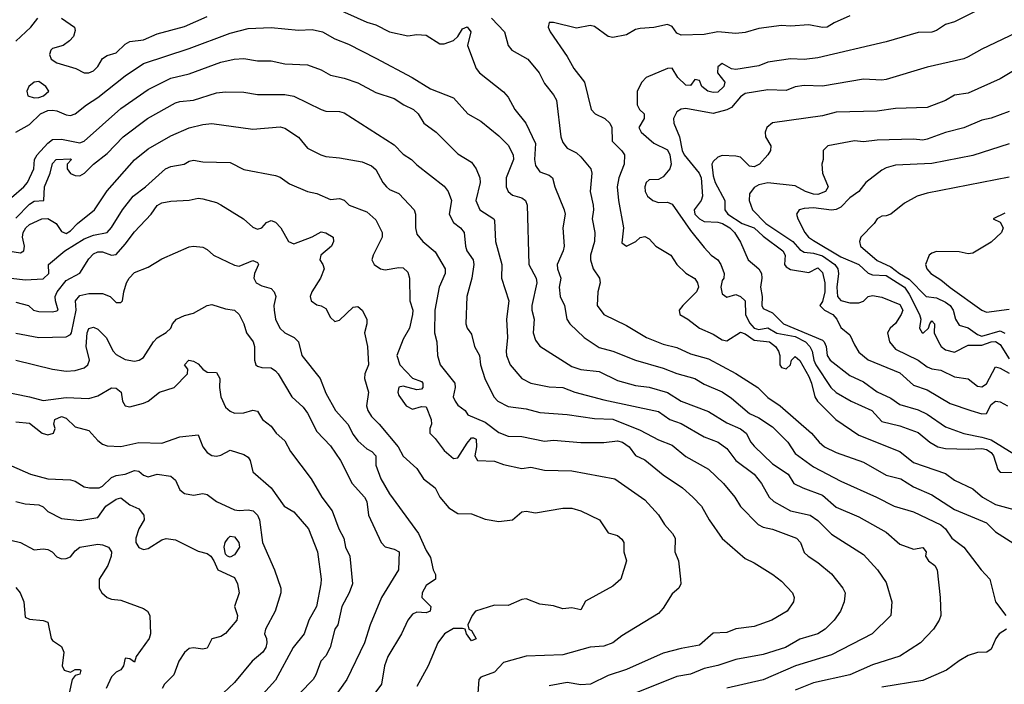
# Model space of a CAD drawing. Header units: metres. Extents: x -46681 to -43747, y -240911 to -237677.
# Tile 592 of 656: x -45857 to -45749, y -238888 to -238815. Entities that reach past the tile are written whole.
import ezdxf

# ---------------------------------------------------------------- set-up
doc = ezdxf.new("R2010")
doc.units = ezdxf.units.M
doc.layers.add('CONTOUR_INDEX', color=1, linetype='Continuous')
doc.layers.add('CONTOUR_INTER', color=3, linetype='Continuous')

msp = doc.modelspace()

# ---------------------------------------------------------------- linework, layer by layer
at = {"layer": 'CONTOUR_INDEX'}
for points, elevation in [([(-45766.1, -238814.26), (-45767.82, -238815.02), (-45768.6, -238815.5), (-45769.1, -238815.56), (-45770.6, -238815.26), (-45772.6, -238815.39), (-45773.6, -238815.34), (-45776.1, -238815.66), (-45777.6, -238816.08), (-45778.6, -238816.21), (-45780.6, -238816.03), (-45782.1, -238816.3), (-45784.6, -238816.37), (-45785.1, -238816.16), (-45785.6, -238815.45), (-45786.1, -238815.22), (-45787.6, -238815.54), (-45789.1, -238815.64), (-45789.6, -238815.76), (-45790.6, -238816.34), (-45792.1, -238816.64), (-45792.6, -238816.52), (-45794.1, -238815.44), (-45794.6, -238815.32), (-45796.1, -238815.63), (-45798.6, -238814.99), (-45799.1, -238815.01), (-45799.2, -238815.52), (-45798.97, -238816.02), (-45797.1, -238818.73), (-45796.39, -238820.02), (-45795.23, -238821.52), (-45794.5, -238824.52), (-45794.06, -238825.02), (-45792.98, -238825.52), (-45792.44, -238826.02), (-45792.21, -238826.52), (-45792.18, -238828.02), (-45791.1, -238829.05), (-45790.82, -238829.52), (-45790.85, -238830.52), (-45791.44, -238832.02), (-45791.62, -238833.02), (-45791.47, -238834.52), (-45790.92, -238837.52), (-45791.1, -238839.15), (-45790.6, -238839.5), (-45789.57, -238839.02), (-45789.1, -238838.58), (-45788.6, -238838.45), (-45788.1, -238838.73), (-45787.38, -238839.52), (-45785.73, -238840.52), (-45785.1, -238841.52), (-45784.1, -238842.49), (-45783.1, -238843.05), (-45782.81, -238843.52), (-45782.69, -238844.02), (-45782.91, -238844.52), (-45784.44, -238846.02), (-45784.81, -238846.52), (-45784.75, -238847.02), (-45783.86, -238847.52), (-45782.58, -238848.52), (-45781.1, -238849.17), (-45780.1, -238849.79), (-45779.6, -238849.88), (-45778.1, -238848.95), (-45777.6, -238849.11), (-45776.6, -238849.83), (-45774.9, -238850.02), (-45774.26, -238850.52), (-45773.94, -238851.02), (-45773.79, -238851.52), (-45773.78, -238852.52), (-45773.6, -238852.83), (-45773.1, -238852.97), (-45772.6, -238852.52), (-45772.5, -238852.02), (-45772.1, -238851.61), (-45771.6, -238852.05), (-45770.6, -238853.8), (-45770.3, -238854.52), (-45769.95, -238856.02), (-45769.65, -238856.52), (-45767.65, -238858.52), (-45765.1, -238860.25), (-45760.6, -238862.02), (-45759.1, -238863.22), (-45755.6, -238864.43), (-45754.6, -238865.18), (-45752.6, -238866.13), (-45751.54, -238867.02), (-45750.1, -238867.83), (-45748.1, -238868.38)], 105), ([(-45857.6, -238836.44), (-45856.1, -238834.92), (-45855.6, -238834.6), (-45854.54, -238834.52), (-45854.46, -238833.02), (-45853.86, -238831.52), (-45853.6, -238830.46), (-45853.19, -238830.02), (-45851.6, -238829.93), (-45851.51, -238830.02), (-45851.99, -238830.52), (-45851.98, -238831.02), (-45851.6, -238831.54), (-45851.1, -238831.77), (-45850.6, -238831.8), (-45850.09, -238831.52), (-45849.1, -238830.51), (-45847.6, -238829.34), (-45845.82, -238827.52), (-45843.16, -238825.52), (-45840.1, -238823.8), (-45839.6, -238823.66), (-45838.1, -238823.5), (-45835.6, -238822.71), (-45834.6, -238822.58), (-45832.6, -238822.65), (-45831.1, -238822.89), (-45828.1, -238822.87), (-45827.1, -238823.08), (-45824.1, -238824.54), (-45823.6, -238824.7), (-45822.1, -238824.74), (-45821.6, -238824.91), (-45816.1, -238828.42), (-45815.1, -238829.42), (-45814.18, -238830.02), (-45813.6, -238830.6), (-45810.6, -238832.95), (-45810.16, -238833.52), (-45809.8, -238834.52), (-45810.07, -238836.02), (-45809.6, -238836.91), (-45808.81, -238837.52), (-45808.4, -238838.02), (-45808.28, -238839.52), (-45808.12, -238840.02), (-45807.43, -238841.02), (-45807.35, -238841.52), (-45807.57, -238843.02), (-45808.13, -238845.02), (-45808.23, -238848.02), (-45808.08, -238848.52), (-45807.6, -238849.15), (-45807.27, -238850.52), (-45806.75, -238851.52), (-45806.63, -238852.52), (-45806.14, -238854.02), (-45805.16, -238856.02), (-45804.74, -238856.52), (-45803.6, -238857.1), (-45801.6, -238857.34), (-45800.1, -238857.77), (-45797.1, -238857.99), (-45794.1, -238858.41), (-45792.1, -238858.48), (-45789.1, -238859.7), (-45787.1, -238860.74), (-45785.6, -238861.33), (-45784.1, -238862.56), (-45781.6, -238863.95), (-45779.96, -238865.52), (-45778.71, -238867.02), (-45778.1, -238868.06), (-45776.17, -238870.02), (-45775.6, -238870.31), (-45774.6, -238870.55), (-45771.95, -238871.52), (-45771.52, -238872.02), (-45771.1, -238873.1), (-45770.69, -238873.52), (-45769.6, -238874.19), (-45768.1, -238875.45), (-45766.88, -238877.02), (-45766.63, -238877.52), (-45766.72, -238878.52), (-45767.12, -238879.52), (-45767.82, -238880.52), (-45768.81, -238881.52), (-45769.6, -238882.03), (-45771.6, -238882.62), (-45773.15, -238883.52), (-45775.6, -238884.29), (-45778.6, -238884.84), (-45780.6, -238885.5), (-45782.1, -238885.83), (-45783.6, -238886.43), (-45785.1, -238886.69), (-45792.1, -238889.51)], 110), ([(-45748.6, -238828.3), (-45752.6, -238829.56), (-45757.1, -238830.46), (-45761.1, -238830.65), (-45762.1, -238830.93), (-45762.6, -238831.17), (-45764.35, -238832.52), (-45765.13, -238833.52), (-45766.1, -238834.22), (-45767.1, -238835.23), (-45767.6, -238835.5), (-45768.1, -238835.57), (-45770.1, -238835.33), (-45771.1, -238835.39), (-45771.65, -238835.52), (-45771.94, -238836.02), (-45771.82, -238836.52), (-45771.03, -238838.02), (-45770.62, -238838.52), (-45770.1, -238838.89), (-45767.1, -238840.69), (-45765.11, -238841.52), (-45764.1, -238842.49), (-45763.6, -238842.67), (-45762.1, -238842.72), (-45760.12, -238844.02), (-45759.6, -238844.77), (-45758.46, -238847.02), (-45758.32, -238847.52), (-45758.46, -238848.52), (-45758.16, -238849.02), (-45758, -238849.02), (-45757.46, -238848.52), (-45757.32, -238848.02), (-45757.1, -238847.72), (-45756.81, -238848.02), (-45756.84, -238849.02), (-45756.37, -238850.02), (-45756.09, -238850.52), (-45755.6, -238850.89), (-45754.6, -238851.12), (-45753.1, -238850.38), (-45751.6, -238850.36), (-45750.6, -238850.01), (-45750.1, -238849.97), (-45749.6, -238850.31), (-45748.6, -238851.86)], 100), ([(-45857.6, -238852.02), (-45853.6, -238852.99), (-45852.1, -238853.22), (-45851.1, -238853.15), (-45850.1, -238852.85), (-45849.7, -238852.52), (-45849.54, -238852.02), (-45849.9, -238850.52), (-45849.8, -238849.02), (-45849.6, -238848.54), (-45849.1, -238848.41), (-45848.6, -238848.6), (-45847.7, -238849.52), (-45846.92, -238851.02), (-45846.6, -238851.41), (-45845.6, -238851.96), (-45844.6, -238852.13), (-45844.09, -238852.02), (-45843.6, -238851.73), (-45842.52, -238850.02), (-45842.1, -238849.58), (-45841.1, -238848.98), (-45840.61, -238848.52), (-45840.42, -238848.02), (-45839.98, -238847.52), (-45839.1, -238847.1), (-45838.1, -238846.85), (-45836.6, -238846.04), (-45836.1, -238845.91), (-45834.6, -238846.37), (-45833.6, -238846.52), (-45833.12, -238847.02), (-45832.6, -238848.02), (-45832.3, -238849.02), (-45831.57, -238850.02), (-45831.44, -238850.52), (-45831.44, -238852.02), (-45831.28, -238852.52), (-45831.1, -238852.69), (-45830.6, -238852.83), (-45829.6, -238852.87), (-45829.1, -238853.18), (-45828.83, -238853.52), (-45827.31, -238856.02), (-45826.1, -238857.17), (-45825.6, -238857.82), (-45824.6, -238859.85), (-45823.1, -238861.4), (-45821.97, -238863.02), (-45820.72, -238865.52), (-45819.34, -238867.02), (-45819.11, -238867.52), (-45818.93, -238869.02), (-45817.54, -238872.02), (-45817.1, -238872.47), (-45816.1, -238872.74), (-45815.56, -238873.02), (-45815.61, -238875.02), (-45817.47, -238878.02), (-45818.72, -238881.02), (-45819.34, -238883.02), (-45821.3, -238887.02), (-45822.7, -238889.02)], 115), ([(-45860.6, -238871.15), (-45857.1, -238872), (-45855.6, -238872.82), (-45854.6, -238872.7), (-45854.1, -238872.77), (-45853.61, -238873.02), (-45853.1, -238873.59), (-45852.6, -238873.78), (-45852.1, -238873.77), (-45851.6, -238873.57), (-45851.1, -238872.92), (-45850.6, -238872.53), (-45848.6, -238872.2), (-45848.1, -238872.28), (-45847.43, -238872.52), (-45847.12, -238873.02), (-45847.16, -238873.52), (-45847.53, -238874.52), (-45848.45, -238876.02), (-45848.45, -238877.02), (-45848.18, -238877.52), (-45847.6, -238878.04), (-45847.1, -238878.22), (-45846.1, -238878.34), (-45843.6, -238879.26), (-45843.15, -238879.52), (-45842.92, -238880.02), (-45842.85, -238882.02), (-45842.98, -238882.52), (-45844.42, -238884.52), (-45844.6, -238885.12), (-45845.1, -238884.76), (-45845.6, -238884.68), (-45845.79, -238885.52), (-45846.1, -238885.96), (-45846.6, -238886.21), (-45847.1, -238886.75), (-45847.69, -238888.02)], 120)]:
    msp.add_lwpolyline(points, dxfattribs=dict(at, elevation=elevation))
at = {"layer": 'CONTOUR_INTER'}
for points, elevation in [([(-45749.1, -238812.1), (-45754.6, -238814.92), (-45755.6, -238815.23), (-45756.6, -238815.86), (-45757.1, -238816.04), (-45758.6, -238816.09), (-45762.1, -238817.11), (-45769.6, -238818.87), (-45771.1, -238819.04), (-45772.6, -238818.98), (-45775.1, -238819.36), (-45776.1, -238819.74), (-45778.6, -238820.15), (-45779.1, -238820.06), (-45780.1, -238819.5), (-45780.6, -238819.87), (-45780.62, -238820.52), (-45779.82, -238821.52), (-45779.91, -238822.02), (-45780.6, -238822.62), (-45781.1, -238822.66), (-45781.68, -238822.52), (-45782.33, -238822.02), (-45782.6, -238821.35), (-45783.1, -238821.25), (-45783.6, -238821.91), (-45784.1, -238821.86), (-45784.98, -238821.02), (-45785.6, -238820.01), (-45786.1, -238820.04), (-45788.44, -238821.02), (-45788.91, -238821.52), (-45789.44, -238822.52), (-45789.44, -238824.02), (-45789.18, -238824.52), (-45788.67, -238825.02), (-45788.68, -238825.52), (-45789.25, -238826.52), (-45788.99, -238827.02), (-45787.6, -238828.23), (-45786.1, -238828.95), (-45785.85, -238829.52), (-45785.72, -238830.52), (-45785.84, -238831.02), (-45786.6, -238831.9), (-45787.1, -238832.19), (-45788.1, -238832.25), (-45788.45, -238832.52), (-45788.61, -238833.02), (-45788.55, -238833.52), (-45788.31, -238834.02), (-45787.71, -238834.52), (-45787.1, -238834.72), (-45786.1, -238834.68), (-45785.6, -238834.93), (-45783.6, -238837.81), (-45782.1, -238839.66), (-45781.32, -238840.52), (-45780.58, -238841.02), (-45780.25, -238841.52), (-45779.89, -238842.52), (-45779.92, -238843.02), (-45780.1, -238843.29), (-45780.24, -238844.02), (-45780.1, -238844.76), (-45779.6, -238845.09), (-45778.6, -238844.82), (-45778.1, -238845.03), (-45777.6, -238845.52), (-45777.54, -238847.02), (-45777.1, -238847.92), (-45776.6, -238848.52), (-45776.1, -238848.67), (-45775.1, -238848.48), (-45774.1, -238849.05), (-45772.1, -238849.42), (-45770.97, -238850.02), (-45770.49, -238850.52), (-45770.22, -238851.02), (-45770.06, -238852.02), (-45769.82, -238852.52), (-45768.2, -238855.02), (-45767.6, -238855.55), (-45765.95, -238856.52), (-45763.67, -238857.52), (-45762.6, -238858.73), (-45760.6, -238859.21), (-45758.6, -238859.96), (-45757.34, -238861.02), (-45756.44, -238861.52), (-45755.6, -238861.69), (-45753.1, -238861.77), (-45751.6, -238861.69), (-45751.1, -238861.8), (-45750.6, -238862.15), (-45750.33, -238862.52), (-45749.85, -238864.02), (-45749.6, -238864.31), (-45747.6, -238864.33)], 104), ([(-45852.6, -238814.52), (-45851.16, -238815.52), (-45851.1, -238815.88), (-45851.3, -238816.52), (-45851.71, -238817.02), (-45852.42, -238817.52), (-45853.6, -238817.86), (-45853.76, -238818.02), (-45853.93, -238818.52), (-45853.74, -238819.02), (-45853.1, -238819.42), (-45851.02, -238820.02), (-45850.1, -238820.51), (-45849.6, -238820.51), (-45849.1, -238820.31), (-45848.6, -238819.81), (-45848.1, -238818.94), (-45847.6, -238818.61), (-45846.6, -238818.33), (-45845.6, -238817.37), (-45845.1, -238817.09), (-45843.6, -238816.89), (-45842.1, -238816.24), (-45839.1, -238815.42), (-45836.6, -238814.33)], 107), ([(-45822.6, -238813.4), (-45819.1, -238814.95), (-45818.1, -238815.25), (-45816.6, -238816.02), (-45814.6, -238816.46), (-45813.6, -238816.3), (-45812.6, -238816.4), (-45811.1, -238817.32), (-45810.6, -238817.34), (-45809.6, -238816.98), (-45809.13, -238816.52), (-45808.6, -238815.68), (-45808.1, -238815.47), (-45807.68, -238816.02), (-45808.04, -238817.52), (-45807.09, -238820.02), (-45806.72, -238820.52), (-45804.1, -238822.58), (-45803.6, -238823.19), (-45802.86, -238824.52), (-45801.65, -238826.02), (-45800.6, -238828.26), (-45800.7, -238830.02), (-45800.6, -238830.66), (-45800.1, -238831.35), (-45799.1, -238831.74), (-45798.71, -238832.02), (-45798.48, -238833.02), (-45797.44, -238835.52), (-45797.32, -238836.02), (-45797.58, -238837.52), (-45797.45, -238839.52), (-45797.56, -238840.02), (-45798.23, -238841.52), (-45798.18, -238842.02), (-45797.82, -238843.02), (-45798, -238844.02), (-45797.88, -238845.02), (-45797.42, -238846.02), (-45797.17, -238847.52), (-45796.81, -238848.02), (-45795.26, -238849.52), (-45793.6, -238850.61), (-45792.1, -238851.04), (-45789.6, -238852.02), (-45786.6, -238852.88), (-45785.1, -238853.49), (-45783.1, -238854.01), (-45782.1, -238854.64), (-45780.1, -238855.49), (-45779.1, -238856.17), (-45777.1, -238857.86), (-45776.1, -238858.33), (-45774.6, -238859.32), (-45772.9, -238861.02), (-45772.1, -238862.24), (-45770.1, -238863.7), (-45767.1, -238865.27), (-45763.18, -238867.02), (-45761.24, -238868.02), (-45759.1, -238868.65), (-45756.1, -238870.08), (-45755.61, -238870.52), (-45754.92, -238871.52), (-45753.59, -238872.52), (-45751.68, -238875.02), (-45750.73, -238876.02), (-45750.1, -238878.52), (-45748.98, -238880.02)], 107), ([(-45857.6, -238817.05), (-45855.97, -238815.52), (-45855.2, -238814.52)], 107), ([(-45805.43, -238814.52), (-45803.98, -238816.02), (-45803.6, -238817.52), (-45803.18, -238818.02), (-45801.43, -238819.02), (-45800.2, -238820.52), (-45799.6, -238821.68), (-45798.6, -238822.92), (-45798.3, -238823.52), (-45797.82, -238827.52), (-45797.6, -238828.14), (-45797.1, -238828.79), (-45796.1, -238829.28), (-45795.6, -238829.72), (-45794.52, -238831.02), (-45794.42, -238831.52), (-45794.6, -238833.52), (-45794.27, -238835.02), (-45794.22, -238835.52), (-45794.39, -238836.52), (-45794.09, -238838.02), (-45794.13, -238839.02), (-45794.56, -238840.52), (-45794.56, -238841.02), (-45794.26, -238842.02), (-45793.57, -238843.02), (-45793.48, -238843.52), (-45793.76, -238844.52), (-45793.81, -238846.02), (-45793.1, -238847), (-45790.6, -238848.23), (-45788.41, -238849.52), (-45786.6, -238850.26), (-45785.1, -238850.61), (-45783.6, -238851.31), (-45781.6, -238851.87), (-45778.6, -238853.46), (-45776.19, -238855.02), (-45775.1, -238856.1), (-45773.76, -238857.02), (-45770.29, -238860.02), (-45769.48, -238861.02), (-45768.87, -238861.52), (-45767.6, -238862.15), (-45764.6, -238863.2), (-45762.1, -238864.63), (-45760.52, -238865.02), (-45759.1, -238865.91), (-45757.1, -238866.79), (-45754.6, -238868.37), (-45751.1, -238869.84), (-45750.1, -238870.85), (-45748.1, -238872.13)], 106), ([(-45857.6, -238827.02), (-45856.1, -238826.18), (-45854.91, -238825.02), (-45854.1, -238824.64), (-45853.6, -238824.6), (-45853.1, -238824.68), (-45852.1, -238825.13), (-45851.6, -238825.18), (-45851.1, -238825.02), (-45849.87, -238824.02), (-45848.6, -238823.23), (-45845.6, -238820.84), (-45843.6, -238819.5), (-45838.6, -238817.85), (-45834.1, -238816.17), (-45832.1, -238815.64), (-45829.6, -238815.56), (-45826.6, -238815.85), (-45825.1, -238815.77), (-45823.97, -238816.02), (-45822.6, -238816.78), (-45821.1, -238817.38), (-45818.1, -238818.89), (-45814.12, -238821.02), (-45812.1, -238822.26), (-45809.6, -238823.27), (-45808.02, -238825.02), (-45806.6, -238825.82), (-45804.6, -238827.42), (-45803.6, -238828.44), (-45803.04, -238829.52), (-45803.01, -238830.02), (-45803.81, -238832.02), (-45803.82, -238833.02), (-45803.6, -238833.54), (-45803.1, -238833.91), (-45802.1, -238834.22), (-45801.68, -238834.52), (-45801.51, -238835.02), (-45801.31, -238841.52), (-45800.52, -238843.02), (-45800.43, -238843.52), (-45801.01, -238846.02), (-45801.01, -238846.52), (-45800.74, -238847.52), (-45800.85, -238849.02), (-45800.6, -238849.84), (-45800.1, -238850.49), (-45796.6, -238852.7), (-45795.6, -238853.05), (-45793.6, -238853.27), (-45791.6, -238854.25), (-45789.6, -238854.79), (-45788.1, -238854.96), (-45786.1, -238855.56), (-45784.6, -238856.51), (-45781.6, -238857.64), (-45779.6, -238858.87), (-45778.1, -238859.53), (-45777.46, -238860.02), (-45776.97, -238861.02), (-45776.6, -238861.46), (-45774.6, -238863.38), (-45772.86, -238864.52), (-45772.23, -238865.52), (-45771.27, -238866.02), (-45769.1, -238866.82), (-45767.6, -238868.15), (-45765.1, -238869.2), (-45762.1, -238870.86), (-45760.6, -238872.19), (-45759.1, -238872.72), (-45758.1, -238872.54), (-45757.73, -238873.02), (-45757.79, -238873.52), (-45757.46, -238874.02), (-45756.79, -238874.52), (-45756.51, -238875.02), (-45756.18, -238878.02), (-45756.13, -238880.02), (-45756.3, -238880.52), (-45756.92, -238881.52), (-45758.35, -238883.02), (-45760.6, -238884.47), (-45763.6, -238885.43), (-45766.1, -238886.5), (-45770.1, -238887.38), (-45772.1, -238888.2)], 108), ([(-45747.1, -238815.75), (-45751.6, -238817.9), (-45753.1, -238818.77), (-45753.6, -238818.98), (-45757.6, -238819.9), (-45762.1, -238821.23), (-45762.6, -238821.31), (-45764.6, -238821.22), (-45769.1, -238821.96), (-45771.1, -238821.9), (-45772.1, -238822.04), (-45773.1, -238822.44), (-45775.1, -238822.36), (-45777.6, -238822.77), (-45778.1, -238823.14), (-45779.1, -238824.31), (-45779.6, -238824.56), (-45781.1, -238824.96), (-45784.1, -238824.44), (-45784.6, -238824.51), (-45785.1, -238824.78), (-45785.43, -238825.52), (-45785.4, -238826.02), (-45784.79, -238827.52), (-45784.5, -238829.02), (-45784.26, -238829.52), (-45782.64, -238831.52), (-45782.43, -238832.02), (-45782.27, -238834.02), (-45782.4, -238834.52), (-45783.17, -238835.52), (-45783.11, -238836.02), (-45782.6, -238836.52), (-45782.1, -238836.8), (-45780.6, -238836.88), (-45780.08, -238837.02), (-45779.28, -238837.52), (-45778.75, -238838.02), (-45778.1, -238839.06), (-45777.27, -238841.02), (-45776.1, -238842.02), (-45775.81, -238842.52), (-45775.76, -238843.02), (-45775.92, -238844.02), (-45775.72, -238845.02), (-45775.74, -238846.02), (-45775.6, -238846.34), (-45774.6, -238846.81), (-45773.38, -238848.02), (-45769.1, -238849.84), (-45768.9, -238850.02), (-45768.71, -238850.52), (-45768.6, -238851.52), (-45768.26, -238852.02), (-45766.1, -238853.7), (-45764.6, -238854.39), (-45763.1, -238855.5), (-45761.6, -238856.18), (-45760.6, -238856.87), (-45758.6, -238857.45), (-45757.6, -238857.92), (-45755.6, -238859.32), (-45753.6, -238860.06), (-45751.6, -238860.44), (-45750.6, -238860.76), (-45748.1, -238862.3)], 103), ([(-45858.1, -238834.17), (-45856.72, -238833.02), (-45856.34, -238832.52), (-45855.63, -238831.02), (-45855.56, -238830.02), (-45855.27, -238829.52), (-45854.1, -238828.21), (-45853.6, -238827.84), (-45852.6, -238827.8), (-45850.6, -238828.2), (-45850.11, -238828.02), (-45846.1, -238824.41), (-45843.1, -238822.33), (-45840.6, -238821.09), (-45838.6, -238820.64), (-45835.1, -238819.34), (-45833.65, -238819.02), (-45832.6, -238818.94), (-45831.1, -238819.18), (-45829.6, -238819.19), (-45828.1, -238819.51), (-45825.6, -238819.64), (-45824.1, -238820.17), (-45823.1, -238820.76), (-45821.6, -238821.08), (-45820.1, -238821.6), (-45818.1, -238822.67), (-45816.1, -238823.31), (-45815.02, -238824.02), (-45813.99, -238824.52), (-45813.46, -238825.02), (-45812.86, -238826.02), (-45811.49, -238827.02), (-45809.1, -238829.38), (-45807.6, -238830.29), (-45807.09, -238831.02), (-45806.71, -238832.02), (-45806.67, -238832.52), (-45807.14, -238834.52), (-45806.69, -238835.52), (-45805.17, -238836.52), (-45805.1, -238836.72), (-45804.97, -238839.02), (-45804.3, -238841.52), (-45804.33, -238843.02), (-45803.5, -238845.52), (-45803.77, -238847.52), (-45803.66, -238849.52), (-45803.82, -238851.02), (-45803.77, -238851.52), (-45803.36, -238852.52), (-45802.1, -238854.02), (-45801.1, -238854.52), (-45799.1, -238854.95), (-45797.6, -238855.01), (-45796.27, -238855.52), (-45793.1, -238856.38), (-45787.1, -238857.65), (-45785.84, -238858.52), (-45784.6, -238858.96), (-45782.1, -238860.42), (-45780.56, -238861.02), (-45779.6, -238861.7), (-45778.6, -238863.03), (-45776.6, -238864.53), (-45775.78, -238865.52), (-45774.96, -238867.02), (-45774.43, -238867.52), (-45772.6, -238868.54), (-45770.44, -238869.02), (-45769.6, -238869.59), (-45768.1, -238871.09), (-45764.6, -238873.32), (-45763.06, -238875.02), (-45762.1, -238876.4), (-45761.49, -238878.52), (-45761.62, -238880.02), (-45763.66, -238882.02), (-45768.1, -238884.32), (-45772.07, -238885.52), (-45775.6, -238887.05), (-45779.6, -238887.98)], 109), ([(-45747.6, -238819.98), (-45749.6, -238821.17), (-45753.1, -238822.76), (-45754.6, -238822.96), (-45755.6, -238823.53), (-45757.6, -238824.3), (-45761.1, -238824.41), (-45763.1, -238824.7), (-45767.6, -238824.84), (-45769.1, -238825.22), (-45774.6, -238826.01), (-45775.22, -238826.52), (-45775.39, -238827.02), (-45775.34, -238827.52), (-45774.77, -238828.52), (-45774.8, -238829.02), (-45775.08, -238829.52), (-45776, -238830.52), (-45776.6, -238830.81), (-45777.1, -238830.76), (-45778.1, -238829.77), (-45778.6, -238829.64), (-45780.1, -238829.58), (-45780.6, -238829.75), (-45781.1, -238830.23), (-45781.23, -238830.52), (-45781.1, -238831.79), (-45780.86, -238832.52), (-45779.82, -238834.52), (-45779.83, -238835.52), (-45779.49, -238836.02), (-45777.91, -238837.02), (-45776.6, -238837.51), (-45775.6, -238838.42), (-45773.46, -238840.02), (-45773.2, -238840.52), (-45773.28, -238841.52), (-45773.1, -238841.78), (-45772.6, -238842.06), (-45770.6, -238842.39), (-45769.6, -238841.89), (-45769.1, -238842.39), (-45768.85, -238843.52), (-45768.84, -238844.52), (-45769.1, -238845.58), (-45769.39, -238846.02), (-45768.87, -238846.52), (-45767.98, -238847.02), (-45767.54, -238847.52), (-45767.1, -238848.43), (-45766.1, -238849.23), (-45765.6, -238850.35), (-45765.1, -238851.12), (-45764.1, -238851.98), (-45760.6, -238853.39), (-45759.1, -238854.76), (-45757.6, -238855.27), (-45755.1, -238856.76), (-45752.84, -238857.52), (-45751.6, -238857.89), (-45751.1, -238857.87), (-45750.6, -238856.86), (-45750.1, -238856.52), (-45749.6, -238856.57), (-45748.79, -238857.02)], 102), ([(-45855.1, -238821.48), (-45855.6, -238821.54), (-45856.17, -238822.02), (-45856.41, -238822.52), (-45856.28, -238823.02), (-45855.6, -238823.24), (-45855.1, -238823.2), (-45854.59, -238823.02), (-45854, -238822.52), (-45854.33, -238822.02), (-45855.1, -238821.48)], 107), ([(-45748.6, -238824.74), (-45750.6, -238825.5), (-45751.6, -238825.72), (-45753.6, -238826.56), (-45755.6, -238827.04), (-45757.6, -238827.78), (-45758.1, -238827.9), (-45759.1, -238827.77), (-45763.1, -238827.89), (-45764.6, -238828.08), (-45765.6, -238827.96), (-45768.51, -238828.52), (-45769.04, -238829.02), (-45769.03, -238830.02), (-45769.18, -238830.52), (-45769.09, -238831.52), (-45768.47, -238833.02), (-45768.77, -238833.52), (-45769.6, -238833.85), (-45770.1, -238833.83), (-45770.97, -238833.52), (-45772.1, -238832.89), (-45775.1, -238832.58), (-45776.1, -238832.81), (-45776.6, -238833.09), (-45777.1, -238833.79), (-45777.14, -238834.52), (-45776.78, -238835.52), (-45775.33, -238837.02), (-45772.37, -238839.02), (-45771.6, -238839.9), (-45771.1, -238840.17), (-45770.1, -238840.28), (-45769.1, -238840.58), (-45767.74, -238841.52), (-45767.4, -238842.02), (-45767.34, -238842.52), (-45767.52, -238844.02), (-45767.47, -238845.02), (-45767.1, -238845.46), (-45766.1, -238845.74), (-45765.1, -238845.73), (-45764.6, -238845.53), (-45764.1, -238845.02), (-45763.6, -238844.93), (-45762.6, -238845.1), (-45760.6, -238845.9), (-45760.29, -238846.52), (-45760.47, -238847.02), (-45761.1, -238847.98), (-45761.66, -238848.52), (-45761.95, -238849.02), (-45761.76, -238850.02), (-45761.1, -238850.82), (-45758.6, -238852.01), (-45757.6, -238852.76), (-45757.1, -238852.98), (-45756.1, -238853.13), (-45754.6, -238853.83), (-45753.1, -238854.06), (-45752.1, -238854.87), (-45751.6, -238854.95), (-45751.1, -238854.62), (-45750.1, -238852.75), (-45749.6, -238852.88), (-45748.6, -238853.45)], 101), ([(-45858.47, -238840.02), (-45857.1, -238840.24), (-45856.74, -238840.02), (-45856.65, -238839.52), (-45856.87, -238838.52), (-45856.82, -238838.02), (-45856.53, -238837.52), (-45856.1, -238837.13), (-45854.74, -238836.52), (-45854.1, -238836.47), (-45853.19, -238837.02), (-45852.6, -238837.91), (-45852.1, -238838.11), (-45851.6, -238837.82), (-45850.86, -238837.02), (-45848.97, -238835.52), (-45847.6, -238833.46), (-45844.6, -238830.04), (-45843.1, -238828.86), (-45840.6, -238827.42), (-45838.6, -238826.56), (-45837.1, -238826.16), (-45836.1, -238826.05), (-45831.6, -238826.68), (-45828.6, -238826.45), (-45828.1, -238826.58), (-45826.6, -238827.55), (-45825.6, -238828.77), (-45824.13, -238829.52), (-45823.6, -238829.69), (-45822.1, -238829.83), (-45819.6, -238830.27), (-45818.6, -238830.71), (-45818.1, -238831.11), (-45817.34, -238832.52), (-45816.94, -238833.02), (-45816.6, -238833.32), (-45815.6, -238833.75), (-45813.92, -238835.52), (-45813.75, -238836.02), (-45813.74, -238837.52), (-45813.6, -238838.2), (-45812.97, -238839.02), (-45811.6, -238840.14), (-45810.49, -238842.02), (-45810.5, -238842.52), (-45811.17, -238844.02), (-45811.63, -238846.52), (-45811.69, -238849.02), (-45811.4, -238850.02), (-45811.35, -238851.52), (-45811.06, -238852.52), (-45809.43, -238854.52), (-45809.4, -238855.02), (-45809.62, -238856.02), (-45809.42, -238856.52), (-45809.1, -238856.95), (-45808.29, -238857.52), (-45808.02, -238858.02), (-45806.1, -238858.8), (-45804.6, -238859.95), (-45803.6, -238860.36), (-45802.1, -238860.39), (-45799.6, -238860.9), (-45798.6, -238860.78), (-45795.6, -238861.06), (-45793.1, -238861.04), (-45791.6, -238860.85), (-45791.06, -238861.02), (-45790.32, -238861.52), (-45789.6, -238862.48), (-45788.6, -238862.96), (-45786.6, -238864.57), (-45784.45, -238866.02), (-45783.33, -238867.02), (-45782.36, -238868.02), (-45781.54, -238869.52), (-45780.1, -238871.58), (-45777.6, -238873.76), (-45776.6, -238874.24), (-45774.54, -238875.52), (-45773.6, -238876.26), (-45772.39, -238877.52), (-45772.21, -238878.02), (-45772.28, -238878.52), (-45772.98, -238879.52), (-45774.65, -238880.52), (-45776.6, -238881.2), (-45778.6, -238881.47), (-45779.6, -238881.89), (-45781.1, -238881.96), (-45782.6, -238883.28), (-45784.6, -238883.61), (-45786.6, -238884.14), (-45790.6, -238885.94), (-45792.6, -238886.6), (-45794.57, -238887.52), (-45795.6, -238887.62), (-45797.1, -238887.37), (-45799.1, -238887.72)], 111), ([(-45860.6, -238842.74), (-45856.6, -238843.22), (-45854.6, -238843.08), (-45854, -238842.52), (-45854.01, -238841.52), (-45852.25, -238840.02), (-45850.1, -238838.71), (-45849.1, -238838.32), (-45847.6, -238838.01), (-45847.1, -238837.47), (-45845.9, -238835.52), (-45844.74, -238834.02), (-45843.4, -238833.02), (-45841.18, -238831.02), (-45840.6, -238830.78), (-45839.13, -238830.52), (-45838.6, -238830.2), (-45838.1, -238830.08), (-45837.1, -238830.26), (-45834.1, -238830.35), (-45832.6, -238831.11), (-45829.1, -238831.76), (-45828.6, -238831.95), (-45827.6, -238832.67), (-45825.6, -238833.51), (-45824.6, -238833.73), (-45823.1, -238834.41), (-45822.1, -238834.3), (-45821.6, -238834.46), (-45821.03, -238835.02), (-45819.1, -238835.75), (-45818.1, -238836.63), (-45817.42, -238838.02), (-45817.43, -238838.52), (-45818.41, -238840.52), (-45818.54, -238841.02), (-45818.3, -238841.52), (-45817.6, -238841.99), (-45817.1, -238842.1), (-45815.6, -238841.87), (-45815.1, -238841.91), (-45814.6, -238842.36), (-45814.4, -238843.02), (-45814.39, -238845.52), (-45814.06, -238846.52), (-45814.07, -238847.02), (-45814.4, -238848.52), (-45815.1, -238849.72), (-45815.8, -238851.52), (-45815.46, -238852.52), (-45814.1, -238853.98), (-45813.1, -238854.37), (-45812.95, -238854.52), (-45812.94, -238855.02), (-45813.1, -238855.21), (-45813.6, -238855.28), (-45815.1, -238854.87), (-45815.6, -238854.98), (-45815.7, -238855.52), (-45815.6, -238855.9), (-45814.77, -238857.02), (-45814.1, -238857.39), (-45813.1, -238857.09), (-45812.6, -238857.14), (-45812.04, -238858.52), (-45812, -238859.02), (-45812.2, -238859.52), (-45812.2, -238860.02), (-45811.6, -238860.59), (-45810.6, -238861.93), (-45809.6, -238862.81), (-45809.1, -238862.74), (-45808.1, -238861.11), (-45807.62, -238860.52), (-45807.39, -238860.52), (-45807.1, -238860.67), (-45807.07, -238861.52), (-45807.26, -238862.52), (-45806.96, -238863.02), (-45805.1, -238863.1), (-45804.1, -238863.47), (-45802.1, -238863.88), (-45801.1, -238863.75), (-45799.6, -238864.07), (-45796.6, -238864.14), (-45791.88, -238865.02), (-45788.6, -238867.34), (-45787.1, -238868.99), (-45786.44, -238870.02), (-45785.55, -238871.02), (-45785.26, -238871.52), (-45785.3, -238873.02), (-45784.9, -238874.02), (-45784.68, -238876.02), (-45784.66, -238876.52), (-45784.86, -238877.02), (-45785.6, -238877.65), (-45786.6, -238879.22), (-45787.1, -238879.79), (-45791.1, -238882.25), (-45792.1, -238883.02), (-45793.1, -238883.37), (-45794.6, -238883.47), (-45797.6, -238884.34), (-45801.6, -238884.45), (-45804.1, -238885.16), (-45805.1, -238886.23), (-45806.6, -238886.78), (-45806.81, -238887.02), (-45806.9, -238888.52)], 112), ([(-45748.6, -238831.96), (-45757.6, -238833.7), (-45758.7, -238834.02), (-45760.1, -238834.79), (-45761.6, -238835.99), (-45762.1, -238836.19), (-45762.6, -238836.22), (-45763.1, -238836.51), (-45763.43, -238837.02), (-45764.89, -238838.52), (-45765.05, -238839.02), (-45764.93, -238839.52), (-45763.1, -238841.07), (-45761.6, -238841.79), (-45760.66, -238842.52), (-45759.6, -238843.13), (-45757.72, -238845.02), (-45756.6, -238845.17), (-45755.6, -238845.64), (-45755.1, -238846.02), (-45754.77, -238846.52), (-45754.49, -238847.52), (-45754.1, -238848.18), (-45753.1, -238848.47), (-45752.1, -238849.21), (-45751.6, -238849.38), (-45749.6, -238848.79), (-45749.1, -238849.07)], 99), ([(-45857.6, -238845.66), (-45856.23, -238846.02), (-45855.67, -238846.52), (-45855.1, -238846.69), (-45853.6, -238846.73), (-45853.1, -238846.62), (-45852.96, -238846.52), (-45853.26, -238845.52), (-45853.28, -238845.02), (-45853.08, -238844.52), (-45852.1, -238843.29), (-45850.6, -238842.47), (-45849.6, -238840.89), (-45849.1, -238840.36), (-45848.6, -238840.13), (-45848.1, -238840.13), (-45847.1, -238840.52), (-45846.6, -238840.42), (-45845.6, -238839.31), (-45844.6, -238837.94), (-45842.75, -238836.02), (-45842.1, -238835.06), (-45841.6, -238834.75), (-45840.6, -238834.57), (-45838.6, -238834.49), (-45837.6, -238834.26), (-45837.1, -238834.31), (-45835.6, -238834.74), (-45835.1, -238835), (-45832.64, -238836.52), (-45831.6, -238837.43), (-45831.1, -238837.64), (-45830.6, -238837.49), (-45830.1, -238836.93), (-45829.6, -238836.7), (-45829.1, -238836.9), (-45828.54, -238837.52), (-45827.7, -238839.02), (-45827.1, -238839.26), (-45825.1, -238838.49), (-45824.1, -238837.95), (-45823.6, -238838.04), (-45822.78, -238838.52), (-45822.75, -238839.02), (-45822.97, -238839.52), (-45824.14, -238840.52), (-45824.24, -238841.02), (-45823.92, -238841.52), (-45823.79, -238842.02), (-45824.18, -238843.02), (-45825.12, -238844.52), (-45825.3, -238845.02), (-45825.19, -238845.52), (-45824.6, -238845.95), (-45824.1, -238846.06), (-45823.6, -238846.34), (-45823.1, -238847.34), (-45822.6, -238847.77), (-45822.1, -238847.63), (-45820.6, -238846.22), (-45820.1, -238846.13), (-45819.6, -238846.55), (-45819.11, -238847.52), (-45819.09, -238848.02), (-45819.37, -238849.02), (-45819.04, -238850.52), (-45818.92, -238852.52), (-45819.33, -238853.52), (-45819.34, -238854.02), (-45818.91, -238855.52), (-45819.14, -238857.02), (-45819, -238857.52), (-45818.6, -238858.2), (-45817.75, -238859.02), (-45815.66, -238861.52), (-45815.1, -238862.53), (-45813.6, -238863.89), (-45812.89, -238865.02), (-45811.61, -238866.02), (-45811.09, -238867.02), (-45810.1, -238868.19), (-45809.1, -238868.82), (-45807.6, -238868.87), (-45806.1, -238869.43), (-45804.6, -238869.7), (-45803.1, -238869.53), (-45802.1, -238868.65), (-45801.6, -238868.58), (-45800.6, -238868.74), (-45797.6, -238868.24), (-45796.6, -238868.24), (-45795.6, -238868.52), (-45793.56, -238869.52), (-45792.6, -238870.96), (-45791.6, -238871.23), (-45791.1, -238871.63), (-45790.89, -238872.02), (-45790.9, -238873.02), (-45790.6, -238874.02), (-45791.21, -238876.02), (-45792.1, -238876.78), (-45795.1, -238878.44), (-45795.6, -238879.38), (-45796.6, -238879.17), (-45797.6, -238879.29), (-45798.6, -238878.95), (-45800.1, -238878.78), (-45801.6, -238878.19), (-45802.1, -238878.26), (-45803.6, -238878.91), (-45805.1, -238878.88), (-45807.16, -238879.52), (-45807.54, -238880.02), (-45808, -238881.02), (-45807.92, -238881.52), (-45807.6, -238881.65), (-45807.1, -238882.58), (-45807.6, -238882.8), (-45808.17, -238882.02), (-45808.31, -238881.52), (-45808.6, -238881.42), (-45809.6, -238881.45), (-45810.58, -238882.02), (-45811.32, -238883.02), (-45812.35, -238885.52), (-45813.6, -238887.8)], 113), ([(-45749.1, -238835.91), (-45750.36, -238836.52), (-45749.6, -238836.9), (-45749.29, -238837.52), (-45749.46, -238838.02), (-45750.6, -238839.07), (-45752.6, -238840.3), (-45753.1, -238840.36), (-45754.1, -238840.14), (-45756.6, -238840.11), (-45757.1, -238840.27), (-45757.38, -238840.52), (-45757.78, -238841.52), (-45757.67, -238842.02), (-45757.21, -238842.52), (-45756.1, -238843.19), (-45755.1, -238844.04), (-45751.6, -238846.55), (-45751.1, -238846.76), (-45748.6, -238846.42)], 98), ([(-45857.6, -238849.04), (-45855.1, -238849.53), (-45852.1, -238849.47), (-45851.6, -238849.21), (-45851.51, -238849.02), (-45850.98, -238846.52), (-45851.05, -238845.52), (-45850.6, -238844.92), (-45849.6, -238844.69), (-45848.1, -238844.72), (-45847.25, -238845.02), (-45846.6, -238845.69), (-45846.1, -238845.71), (-45845.91, -238845.52), (-45845.77, -238844.52), (-45845.46, -238843.52), (-45845.19, -238843.02), (-45844.6, -238842.42), (-45843.1, -238841.82), (-45841.6, -238840.92), (-45838.6, -238839.59), (-45838.1, -238839.5), (-45837.1, -238839.63), (-45836.6, -238839.89), (-45835.92, -238840.52), (-45833.6, -238841.61), (-45833.1, -238841.7), (-45831.6, -238841.1), (-45831.1, -238841.31), (-45830.99, -238841.52), (-45831.41, -238842.52), (-45831.49, -238843.02), (-45831.24, -238843.52), (-45830.6, -238843.85), (-45829.6, -238844.14), (-45829.27, -238844.52), (-45829.09, -238845.02), (-45829.29, -238846.02), (-45829.27, -238846.52), (-45829.1, -238847.53), (-45828.66, -238848.52), (-45828.1, -238849.02), (-45827.07, -238849.52), (-45826.6, -238850.01), (-45826.24, -238851.52), (-45824.23, -238854.02), (-45823.6, -238855.65), (-45822.55, -238857.52), (-45821.18, -238859.02), (-45820.6, -238860.18), (-45820.1, -238860.85), (-45819.1, -238861.72), (-45818.54, -238862.02), (-45818.1, -238862.5), (-45818.1, -238863.52), (-45817.56, -238865.02), (-45816.6, -238866.67), (-45813.43, -238871.02), (-45812.6, -238872.9), (-45812.1, -238873.66), (-45811.82, -238875.02), (-45811.55, -238875.52), (-45811.55, -238876.02), (-45812.6, -238876.73), (-45813.04, -238877.52), (-45813.05, -238878.02), (-45812.06, -238879.02), (-45812.14, -238879.52), (-45812.6, -238879.73), (-45813.6, -238879.65), (-45814.1, -238879.87), (-45814.58, -238880.52), (-45815.28, -238882.02), (-45816.81, -238884.52), (-45817.15, -238885.52), (-45817.48, -238887.52), (-45818.21, -238888.52)], 114), ([(-45862.6, -238854.72), (-45856.1, -238856.02), (-45854.6, -238856.45), (-45852.1, -238856.1), (-45849.6, -238856.22), (-45848.6, -238855.91), (-45847.1, -238855.06), (-45846.6, -238855.08), (-45846.05, -238855.52), (-45845.9, -238856.52), (-45845.6, -238857.01), (-45845.1, -238857.14), (-45843.6, -238856.73), (-45843.1, -238856.51), (-45841.85, -238855.52), (-45840.23, -238855.02), (-45838.76, -238853.52), (-45838.75, -238853.02), (-45839.1, -238852.52), (-45838.62, -238852.02), (-45838.1, -238852.11), (-45837.6, -238852.41), (-45837.1, -238853.02), (-45836.6, -238853.33), (-45835.6, -238853.37), (-45835.23, -238854.02), (-45835.26, -238855.02), (-45835.13, -238856.02), (-45834.6, -238857.18), (-45834.1, -238857.61), (-45833.6, -238857.82), (-45832.6, -238857.79), (-45831.6, -238857.48), (-45831.1, -238857.59), (-45830.53, -238858.52), (-45829.6, -238859.26), (-45829.03, -238860.02), (-45828.1, -238860.87), (-45827.49, -238862.02), (-45825.21, -238865.02), (-45824.05, -238867.02), (-45822.91, -238868.52), (-45822.18, -238870.52), (-45821.62, -238871.52), (-45821.43, -238872.52), (-45820.98, -238873.52), (-45820.68, -238876.52), (-45821.04, -238877.52), (-45821.83, -238879.02), (-45822.27, -238881.02), (-45822.61, -238881.52), (-45823.11, -238883.52), (-45823.6, -238884.42), (-45824.14, -238885.02), (-45824.69, -238886.52), (-45825, -238887.02), (-45826.43, -238888.52)], 116), ([(-45857.6, -238858.78), (-45856.1, -238858.92), (-45854.71, -238860.02), (-45854.1, -238860.19), (-45853.46, -238860.02), (-45853.31, -238859.52), (-45853.43, -238859.02), (-45853.32, -238858.52), (-45852.6, -238858.18), (-45852.1, -238858.39), (-45851.1, -238859.31), (-45849.6, -238859.73), (-45848.6, -238860.83), (-45848.1, -238861.23), (-45847.6, -238861.4), (-45846.1, -238861.49), (-45844.1, -238861.06), (-45841.6, -238861.12), (-45839.6, -238860.42), (-45837.6, -238860.2), (-45837.08, -238861.52), (-45836.6, -238862.15), (-45836.1, -238862.45), (-45835.6, -238862.54), (-45835.1, -238862.42), (-45834.1, -238861.88), (-45832.6, -238862.34), (-45832.1, -238862.64), (-45831.89, -238863.02), (-45831.6, -238864.26), (-45829.59, -238866.02), (-45828.17, -238868.02), (-45827.1, -238868.63), (-45825.49, -238870.52), (-45824.5, -238873.02), (-45824.1, -238876.02), (-45824.13, -238876.52), (-45824.62, -238879.02), (-45825.47, -238880.52), (-45825.98, -238882.02), (-45827.17, -238883.52), (-45829.1, -238887.11), (-45830.87, -238889.02)], 117), ([(-45858.1, -238863.6), (-45856, -238864.52), (-45854.1, -238865.01), (-45851.6, -238865.12), (-45851.1, -238865.28), (-45850.1, -238865.91), (-45849.54, -238866.02), (-45848.45, -238866.02), (-45848.1, -238865.84), (-45847.1, -238864.87), (-45846.6, -238864.66), (-45845.6, -238864.52), (-45844.6, -238864.1), (-45844.1, -238864.2), (-45843.6, -238864.62), (-45843.1, -238864.82), (-45842.1, -238864.5), (-45840.6, -238864.75), (-45840.1, -238865.18), (-45839.6, -238866.23), (-45839.1, -238866.64), (-45838.1, -238866.82), (-45837.1, -238866.63), (-45836.6, -238866.76), (-45835.6, -238867.51), (-45833.6, -238868.42), (-45833.1, -238868.51), (-45832.1, -238868.41), (-45831.58, -238868.52), (-45831.11, -238869.02), (-45830.89, -238869.52), (-45830.55, -238872.02), (-45829.22, -238875.02), (-45828.53, -238877.02), (-45828.55, -238877.52), (-45829.14, -238879.52), (-45830.22, -238881.52), (-45830.33, -238882.02), (-45830.1, -238882.52), (-45830.06, -238883.02), (-45830.19, -238883.52), (-45830.52, -238884.02), (-45831.66, -238885.02), (-45833.6, -238887.37), (-45834.85, -238888.52)], 118), ([(-45857.6, -238867.51), (-45856.6, -238867.77), (-45855.1, -238867.86), (-45854.6, -238868.1), (-45854.1, -238868.6), (-45852.6, -238869.36), (-45850.6, -238869.58), (-45848.6, -238869.25), (-45847.74, -238868.02), (-45846.6, -238867.27), (-45846.1, -238867.12), (-45845.1, -238867.86), (-45844.1, -238868.33), (-45843.55, -238869.02), (-45843.52, -238869.52), (-45844.11, -238870.52), (-45844.43, -238871.52), (-45844.44, -238872.02), (-45844.1, -238872.56), (-45843.6, -238872.76), (-45843.1, -238872.68), (-45841.6, -238871.72), (-45841.1, -238871.58), (-45840.1, -238871.72), (-45837.6, -238872.95), (-45836.6, -238873.23), (-45836.22, -238873.52), (-45835.88, -238874.02), (-45835.43, -238875.02), (-45833.6, -238875.84), (-45833.29, -238876.52), (-45833.1, -238877.52), (-45833.63, -238879.02), (-45833.29, -238880.02), (-45833.35, -238880.52), (-45834.6, -238881.99), (-45835.1, -238882.33), (-45836.1, -238882.58), (-45836.6, -238883.58), (-45837.1, -238883.71), (-45838.1, -238883.54), (-45838.6, -238883.64), (-45839.1, -238884.08), (-45839.71, -238885.02), (-45840.28, -238886.52), (-45841.28, -238887.52), (-45841.57, -238888.02)], 119), ([(-45834.32, -238871.52), (-45834.1, -238871.32), (-45833.6, -238871.38), (-45833.13, -238872.02), (-45833.06, -238872.52), (-45833.6, -238873.35), (-45834.1, -238873.6), (-45834.37, -238873.52), (-45834.6, -238873.28), (-45834.76, -238872.52), (-45834.64, -238872.02), (-45834.32, -238871.52)], 119), ([(-45857.6, -238876.93), (-45857.15, -238877.52), (-45856.74, -238878.52), (-45856.6, -238880.2), (-45856.1, -238880.4), (-45854.6, -238880.54), (-45854.1, -238880.74), (-45853.74, -238882.52), (-45853.6, -238882.75), (-45852.6, -238883.42), (-45852.33, -238884.02), (-45852.52, -238885.52), (-45852.31, -238886.02), (-45851.6, -238886.23), (-45851.1, -238885.92), (-45850.6, -238885.92), (-45850.48, -238886.02), (-45850.6, -238886.43), (-45851.1, -238886.59), (-45851.41, -238887.02), (-45852.1, -238890.02)], 121), ([(-45748.91, -238881.52), (-45749.72, -238882.02), (-45750.08, -238882.52), (-45750.6, -238883.7), (-45751.06, -238884.02), (-45752.1, -238884.07), (-45753.1, -238884.4), (-45754.1, -238884.98), (-45755.48, -238886.02), (-45758.1, -238887.13), (-45762.6, -238887.88)], 107)]:
    msp.add_lwpolyline(points, dxfattribs=dict(at, elevation=elevation))

doc.saveas('drawing.dxf')
